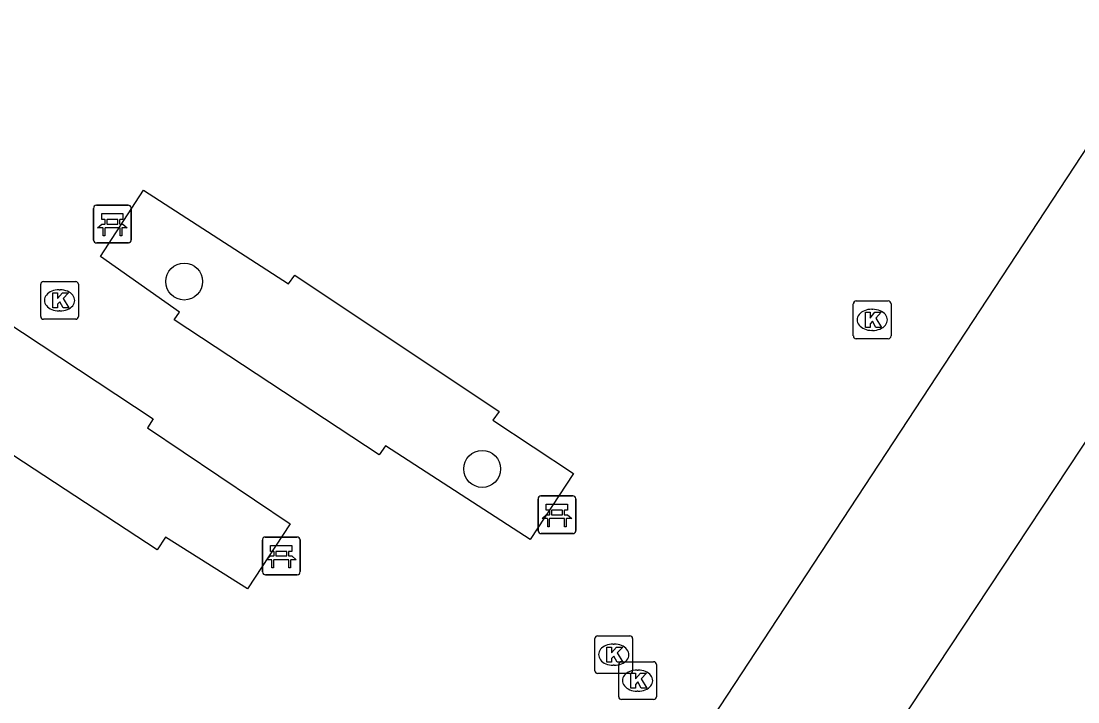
# Model space of a CAD drawing. Extents: x 159280 to 160375, y 384531 to 385872.
# Drawn here: x 159655.03 to 159683.03, y 385080.51 to 385098.53 of the extents above; entities that cross this region are included whole.
import ezdxf

# ---------------------------------------------------------------- set-up
doc = ezdxf.new("R2010")
doc.units = 0
for name, color, linetype in [('IMGEO_Bank', 7, 'Continuous'), ('IMGEO_Boom', 7, 'Continuous'), ('IMGEO_Kolk', 7, 'Continuous'), ('IMGEO_Rijbaan_lokaal_open', 7, 'Continuous'), ('IMGEO_Voetpad_open', 7, 'Continuous')]:
    doc.layers.add(name, color=color, linetype=linetype)

msp = doc.modelspace()

# ---------------------------------------------------------------- linework, layer by layer
at = {"layer": 'IMGEO_Bank'}
for p, q in [((159657.028, 385093.658), (159657.869, 385093.658)), ((159657.869, 385093.658), (159657.028, 385093.658)), ((159656.953, 385092.733), (159656.953, 385093.574)), ((159656.953, 385093.574), (159656.953, 385092.733)), ((159657.953, 385093.583), (159657.953, 385092.742)), ((159657.953, 385092.742), (159657.953, 385093.583)), ((159657.65, 385093.056), (159657.257, 385093.056)), ((159657.262, 385093.164), (159657.262, 385093.27)), ((159657.306, 385093.27), (159657.306, 385093.164)), ((159657.594, 385093.276), (159657.312, 385093.276)), ((159657.312, 385093.158), (159657.594, 385093.158)), ((159657.6, 385093.164), (159657.6, 385093.27)), ((159657.644, 385093.27), (159657.644, 385093.164)), ((159657.878, 385092.658), (159657.037, 385092.658)), ((159657.037, 385092.658), (159657.878, 385092.658)), ((159668.731, 385085.037), (159668.731, 385085.878)), ((159668.731, 385085.878), (159668.731, 385085.037)), ((159668.806, 385085.962), (159669.647, 385085.962)), ((159669.647, 385085.962), (159668.806, 385085.962)), ((159669.731, 385085.887), (159669.731, 385085.046)), ((159669.731, 385085.046), (159669.731, 385085.887)), ((159669.04, 385085.468), (159669.04, 385085.574)), ((159669.084, 385085.574), (159669.084, 385085.468)), ((159669.372, 385085.58), (159669.09, 385085.58)), ((159669.378, 385085.468), (159669.378, 385085.574)), ((159669.422, 385085.574), (159669.422, 385085.468)), ((159669.428, 385085.36), (159669.035, 385085.36)), ((159669.09, 385085.462), (159669.372, 385085.462)), ((159669.656, 385084.962), (159668.815, 385084.962)), ((159668.815, 385084.962), (159669.656, 385084.962)), ((159661.427, 385083.948), (159661.427, 385084.789)), ((159661.427, 385084.789), (159661.427, 385083.948)), ((159661.502, 385084.873), (159662.343, 385084.873)), ((159662.343, 385084.873), (159661.502, 385084.873)), ((159662.427, 385084.798), (159662.427, 385083.957)), ((159662.427, 385083.957), (159662.427, 385084.798)), ((159661.736, 385084.379), (159661.736, 385084.485)), ((159661.78, 385084.485), (159661.78, 385084.379)), ((159662.068, 385084.491), (159661.786, 385084.491)), ((159661.786, 385084.373), (159662.068, 385084.373)), ((159662.074, 385084.379), (159662.074, 385084.485)), ((159662.118, 385084.485), (159662.118, 385084.379)), ((159662.124, 385084.271), (159661.731, 385084.271)), ((159662.352, 385083.873), (159661.511, 385083.873)), ((159661.511, 385083.873), (159662.352, 385083.873))]:
    msp.add_line(p, q, dxfattribs=at)
for points in [[(159657.256, 385093.276), (159657.17, 385093.276), (159657.17, 385093.437), (159657.733, 385093.437), (159657.733, 385093.276), (159657.65, 385093.276)], [(159657.2, 385093.056), (159657.058, 385093.056), (159657.17, 385093.158), (159657.256, 385093.158)], [(159657.25, 385093.049), (159657.25, 385092.842), (159657.207, 385092.842), (159657.207, 385093.049)], [(159657.65, 385093.158), (159657.733, 385093.158), (159657.845, 385093.056), (159657.706, 385093.056)], [(159657.7, 385093.049), (159657.7, 385092.842), (159657.656, 385092.842), (159657.656, 385093.049)], [(159669.034, 385085.58), (159668.948, 385085.58), (159668.948, 385085.741), (159669.511, 385085.741), (159669.511, 385085.58), (159669.428, 385085.58)], [(159668.978, 385085.36), (159668.836, 385085.36), (159668.948, 385085.462), (159669.034, 385085.462)], [(159669.028, 385085.353), (159669.028, 385085.146), (159668.985, 385085.146), (159668.985, 385085.353)], [(159669.428, 385085.462), (159669.511, 385085.462), (159669.623, 385085.36), (159669.484, 385085.36)], [(159669.478, 385085.353), (159669.478, 385085.146), (159669.434, 385085.146), (159669.434, 385085.353)], [(159661.73, 385084.491), (159661.644, 385084.491), (159661.644, 385084.652), (159662.207, 385084.652), (159662.207, 385084.491), (159662.124, 385084.491)], [(159661.674, 385084.271), (159661.532, 385084.271), (159661.644, 385084.373), (159661.73, 385084.373)], [(159662.124, 385084.373), (159662.207, 385084.373), (159662.319, 385084.271), (159662.18, 385084.271)], [(159661.724, 385084.264), (159661.724, 385084.057), (159661.681, 385084.057), (159661.681, 385084.264)], [(159662.174, 385084.264), (159662.174, 385084.057), (159662.13, 385084.057), (159662.13, 385084.264)]]:
    msp.add_lwpolyline(points, dxfattribs=at)
for centre, radius, start, end in [((159657.031, 385093.58), 0.0779, 92.4484, 184.2845), ((159657.031, 385093.58), 0.0779, 92.4484, 184.2845), ((159657.875, 385093.58), 0.0779, 2.4484, 94.2845), ((159657.875, 385093.58), 0.0779, 2.4484, 94.2845), ((159657.2, 385093.049), 0.00671, 2.8957, 87.1043), ((159657.257, 385093.049), 0.00671, 92.8957, 177.1043), ((159657.255, 385093.269), 0.00671, 2.8957, 87.1043), ((159657.255, 385093.165), 0.00671, 272.8957, 357.1043), ((159657.312, 385093.269), 0.00671, 92.8957, 177.1043), ((159657.312, 385093.165), 0.00671, 182.8957, 267.1043), ((159657.594, 385093.269), 0.00671, 2.8957, 87.1043), ((159657.594, 385093.165), 0.00671, 272.8957, 357.1043), ((159657.651, 385093.269), 0.00671, 92.8957, 177.1043), ((159657.651, 385093.165), 0.00671, 182.8957, 267.1043), ((159657.649, 385093.049), 0.00671, 2.8957, 87.1043), ((159657.706, 385093.049), 0.00671, 92.8957, 177.1043), ((159657.031, 385092.736), 0.0779, 182.4484, 274.2845), ((159657.031, 385092.736), 0.0779, 182.4484, 274.2845), ((159657.875, 385092.736), 0.0779, 272.4484, 4.2845), ((159657.875, 385092.736), 0.0779, 272.4484, 4.2845), ((159668.809, 385085.884), 0.0779, 92.4484, 184.2845), ((159668.809, 385085.884), 0.0779, 92.4484, 184.2845), ((159669.653, 385085.884), 0.0779, 2.4484, 94.2845), ((159669.653, 385085.884), 0.0779, 2.4484, 94.2845), ((159669.033, 385085.573), 0.00671, 2.8957, 87.1043), ((159669.09, 385085.573), 0.00671, 92.8957, 177.1043), ((159669.372, 385085.573), 0.00671, 2.8957, 87.1043), ((159669.429, 385085.573), 0.00671, 92.8957, 177.1043), ((159668.978, 385085.353), 0.00671, 2.8957, 87.1043), ((159669.035, 385085.353), 0.00671, 92.8957, 177.1043), ((159669.033, 385085.469), 0.00671, 272.8957, 357.1043), ((159669.09, 385085.469), 0.00671, 182.8957, 267.1043), ((159669.372, 385085.469), 0.00671, 272.8957, 357.1043), ((159669.429, 385085.469), 0.00671, 182.8957, 267.1043), ((159669.427, 385085.353), 0.00671, 2.8957, 87.1043), ((159669.484, 385085.353), 0.00671, 92.8957, 177.1043), ((159668.809, 385085.04), 0.0779, 182.4484, 274.2845), ((159668.809, 385085.04), 0.0779, 182.4484, 274.2845), ((159669.653, 385085.04), 0.0779, 272.4484, 4.2845), ((159669.653, 385085.04), 0.0779, 272.4484, 4.2845), ((159661.505, 385084.795), 0.0779, 92.4484, 184.2845), ((159661.505, 385084.795), 0.0779, 92.4484, 184.2845), ((159662.349, 385084.795), 0.0779, 2.4484, 94.2845), ((159662.349, 385084.795), 0.0779, 2.4484, 94.2845), ((159661.729, 385084.484), 0.00671, 2.8957, 87.1043), ((159661.729, 385084.38), 0.00671, 272.8957, 357.1043), ((159661.786, 385084.484), 0.00671, 92.8957, 177.1043), ((159661.786, 385084.38), 0.00671, 182.8957, 267.1043), ((159662.068, 385084.484), 0.00671, 2.8957, 87.1043), ((159662.068, 385084.38), 0.00671, 272.8957, 357.1043), ((159662.125, 385084.484), 0.00671, 92.8957, 177.1043), ((159662.125, 385084.38), 0.00671, 182.8957, 267.1043), ((159661.674, 385084.264), 0.00671, 2.8957, 87.1043), ((159661.731, 385084.264), 0.00671, 92.8957, 177.1043), ((159662.123, 385084.264), 0.00671, 2.8957, 87.1043), ((159662.18, 385084.264), 0.00671, 92.8957, 177.1043), ((159661.505, 385083.951), 0.0779, 182.4484, 274.2845), ((159661.505, 385083.951), 0.0779, 182.4484, 274.2845), ((159662.349, 385083.951), 0.0779, 272.4484, 4.2845), ((159662.349, 385083.951), 0.0779, 272.4484, 4.2845)]:
    msp.add_arc(centre, radius, start, end, dxfattribs=at)
at = {"layer": 'IMGEO_Boom'}
for centre in [(159659.355, 385091.636), (159667.25, 385086.674)]:
    msp.add_circle(centre, 0.489, dxfattribs=at)
at = {"layer": 'IMGEO_Kolk'}
for p, q in [((159655.628, 385091.637), (159656.48, 385091.637)), ((159655.553, 385090.711), (159655.553, 385091.563)), ((159656.041, 385091.417), (159656.066, 385091.417)), ((159656.554, 385091.563), (159656.554, 385090.711)), ((159677.158, 385091.122), (159678.01, 385091.122)), ((159656.064, 385090.857), (159656.039, 385090.857)), ((159677.083, 385090.196), (159677.083, 385091.048)), ((159677.571, 385090.902), (159677.596, 385090.902)), ((159678.084, 385091.048), (159678.084, 385090.196)), ((159656.48, 385090.637), (159655.628, 385090.637)), ((159677.594, 385090.342), (159677.569, 385090.342)), ((159678.01, 385090.122), (159677.158, 385090.122)), ((159670.234, 385081.332), (159670.234, 385082.184)), ((159670.309, 385082.258), (159671.161, 385082.258)), ((159671.235, 385082.184), (159671.235, 385081.332)), ((159670.722, 385082.038), (159670.747, 385082.038)), ((159670.941, 385081.571), (159671.793, 385081.571)), ((159670.745, 385081.478), (159670.72, 385081.478)), ((159670.866, 385080.645), (159670.866, 385081.497)), ((159671.354, 385081.351), (159671.379, 385081.351)), ((159671.867, 385081.497), (159671.867, 385080.645)), ((159671.161, 385081.258), (159670.309, 385081.258)), ((159671.377, 385080.791), (159671.352, 385080.791)), ((159671.793, 385080.571), (159670.941, 385080.571))]:
    msp.add_line(p, q, dxfattribs=at)
for points in [[(159655.628, 385091.637), (159656.48, 385091.637)], [(159655.553, 385090.711), (159655.553, 385091.563)], [(159656.554, 385091.563), (159656.554, 385090.711)], [(159655.874, 385091.337), (159655.997, 385091.337), (159655.997, 385091.186), (159656.127, 385091.337), (159656.291, 385091.337), (159656.145, 385091.186), (159656.298, 385090.937), (159656.146, 385090.937), (159656.061, 385091.101), (159655.997, 385091.034), (159655.997, 385090.937), (159655.874, 385090.937), (159655.874, 385091.337)], [(159677.158, 385091.122), (159678.01, 385091.122)], [(159677.083, 385090.196), (159677.083, 385091.048)], [(159677.404, 385090.822), (159677.527, 385090.822), (159677.527, 385090.671), (159677.657, 385090.822), (159677.821, 385090.822), (159677.675, 385090.671), (159677.828, 385090.422), (159677.676, 385090.422), (159677.591, 385090.586), (159677.527, 385090.519), (159677.527, 385090.422), (159677.404, 385090.422), (159677.404, 385090.822)], [(159678.084, 385091.048), (159678.084, 385090.196)], [(159656.48, 385090.637), (159655.628, 385090.637)], [(159678.01, 385090.122), (159677.158, 385090.122)], [(159670.234, 385081.332), (159670.234, 385082.184)], [(159670.309, 385082.258), (159671.161, 385082.258)], [(159671.235, 385082.184), (159671.235, 385081.332)], [(159670.555, 385081.958), (159670.678, 385081.958), (159670.678, 385081.807), (159670.808, 385081.958), (159670.972, 385081.958), (159670.826, 385081.807), (159670.979, 385081.558), (159670.827, 385081.558), (159670.742, 385081.722), (159670.678, 385081.655), (159670.678, 385081.558), (159670.555, 385081.558), (159670.555, 385081.958)], [(159670.941, 385081.571), (159671.793, 385081.571)], [(159670.866, 385080.645), (159670.866, 385081.497)], [(159671.867, 385081.497), (159671.867, 385080.645)], [(159671.161, 385081.258), (159670.309, 385081.258)], [(159671.187, 385081.271), (159671.31, 385081.271), (159671.31, 385081.12), (159671.44, 385081.271), (159671.604, 385081.271), (159671.458, 385081.12), (159671.611, 385080.871), (159671.459, 385080.871), (159671.374, 385081.035), (159671.31, 385080.968), (159671.31, 385080.871), (159671.187, 385080.871), (159671.187, 385081.271)], [(159671.793, 385080.571), (159670.941, 385080.571)]]:
    msp.add_lwpolyline(points, dxfattribs=at)
for centre, start, end in [((159655.63, 385091.561), 91.552, 178.448), ((159655.63, 385091.561), 91.552, 178.448), ((159656.478, 385091.561), 1.552, 88.448), ((159656.478, 385091.561), 1.552, 88.448), ((159677.16, 385091.046), 91.552, 178.448), ((159677.16, 385091.046), 91.552, 178.448), ((159678.008, 385091.046), 1.552, 88.448), ((159678.008, 385091.046), 1.552, 88.448), ((159655.63, 385090.713), 181.552, 268.448), ((159655.63, 385090.713), 181.552, 268.448), ((159656.478, 385090.713), 271.552, 358.448), ((159656.478, 385090.713), 271.552, 358.448), ((159677.16, 385090.198), 181.552, 268.448), ((159677.16, 385090.198), 181.552, 268.448), ((159678.008, 385090.198), 271.552, 358.448), ((159678.008, 385090.198), 271.552, 358.448), ((159670.311, 385082.182), 91.552, 178.448), ((159670.311, 385082.182), 91.552, 178.448), ((159671.159, 385082.182), 1.552, 88.448), ((159671.159, 385082.182), 1.552, 88.448), ((159670.943, 385081.495), 91.552, 178.448), ((159670.943, 385081.495), 91.552, 178.448), ((159671.791, 385081.495), 1.552, 88.448), ((159671.791, 385081.495), 1.552, 88.448), ((159670.311, 385081.334), 181.552, 268.448), ((159670.311, 385081.334), 181.552, 268.448), ((159671.159, 385081.334), 271.552, 358.448), ((159671.159, 385081.334), 271.552, 358.448), ((159670.943, 385080.647), 181.552, 268.448), ((159670.943, 385080.647), 181.552, 268.448), ((159671.791, 385080.647), 271.552, 358.448), ((159671.791, 385080.647), 271.552, 358.448)]:
    msp.add_arc(centre, 0.0765, start, end, dxfattribs=at)
for centre, major_axis, ratio, start_param, end_param in [((159656.04, 385091.137), (-0.387, 0.002), 0.722429, 4.712389, 7.853982), ((159656.065, 385091.137), (-0.39, 0.002), 0.717154, 1.570796, 4.712389), ((159677.57, 385090.622), (-0.387, 0.002), 0.722429, 4.712389, 7.853982), ((159677.595, 385090.622), (-0.39, 0.002), 0.717154, 1.570796, 4.712389), ((159670.721, 385081.758), (-0.387, 0.002), 0.722429, 4.712389, 7.853982), ((159670.746, 385081.758), (-0.39, 0.002), 0.717154, 1.570796, 4.712389), ((159671.353, 385081.071), (-0.387, 0.002), 0.722429, 4.712389, 7.853982), ((159671.378, 385081.071), (-0.39, 0.002), 0.717154, 1.570796, 4.712389)]:
    msp.add_ellipse(centre, major_axis=major_axis, ratio=ratio, start_param=start_param, end_param=end_param, dxfattribs=at)
at = {"layer": 'IMGEO_Rijbaan_lokaal_open'}
msp.add_lwpolyline([(159677.551, 385078.787), (159686.281, 385091.986), (159696.772, 385107.91), (159696.824, 385107.99)], dxfattribs=at)
at = {"layer": 'IMGEO_Voetpad_open'}
for points in [[(159667.991, 385071.919), (159696.929, 385115.976)], [(159669.671, 385086.557), (159668.521, 385084.809), (159664.684, 385087.284), (159664.521, 385087.045), (159659.091, 385090.624), (159659.234, 385090.827), (159657.14, 385092.296), (159658.277, 385094.057), (159662.115, 385091.572), (159662.284, 385091.803), (159667.696, 385088.2), (159667.535, 385087.969), (159669.671, 385086.557)], [(159650.758, 385092.735), (159652.934, 385091.382), (159653.082, 385091.596), (159658.532, 385088.003), (159658.386, 385087.763), (159662.16, 385085.225), (159661.031, 385083.5), (159658.858, 385084.871), (159658.638, 385084.533), (159653.191, 385088.098), (159653.414, 385088.428), (159649.606, 385090.943), (159650.758, 385092.735)]]:
    msp.add_lwpolyline(points, dxfattribs=at)

doc.saveas('drawing.dxf')
